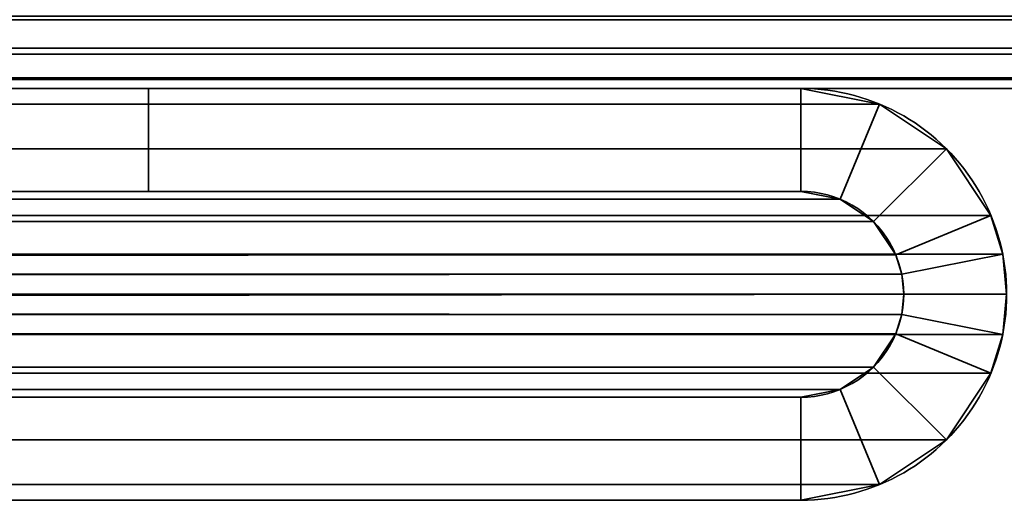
# Model space of a CAD drawing. Header units: millimetres. Extents: x -523 to 5173, y -130 to 66.
# Tile 680 of 1056: x 190 to 201, y -68 to -62. Entities that reach past the tile are written whole.
import ezdxf

# ---------------------------------------------------------------- set-up
doc = ezdxf.new("R2010")
doc.units = ezdxf.units.MM
doc.layers.add('151', color=7, linetype='Continuous', true_color=0xffffff)

# ---------------------------------------------------------------- blocks, each defined once
blk = doc.blocks.new('UG_SURFACE_013')
at = {"layer": '151', "color": 252, "linetype": 'Continuous', "lineweight": 35}
for points in [[(337.165, -62.531, 1.419), (-336.835, -62.531, 1.419), (-336.835, -62.012, 1.072), (337.165, -62.012, 1.072)], [(-336.835, -62.601, 2040.503), (337.165, -62.601, 2040.503), (337.165, -62.158, 2040.798), (-336.835, -62.158, 2040.798)], [(337.165, -62.878, 1.938), (-336.835, -62.878, 1.938), (-336.835, -62.531, 1.419), (337.165, -62.531, 1.419)], [(-336.835, -62.896, 2040.06), (337.165, -62.896, 2040.06), (337.165, -62.601, 2040.503), (-336.835, -62.601, 2040.503)], [(337.165, -63, 2.55), (-336.835, -63, 2.55), (-336.835, -62.878, 1.938), (337.165, -62.878, 1.938)], [(-336.835, -63, 2039.538), (337.165, -63, 2039.538), (337.165, -62.896, 2040.06), (-336.835, -62.896, 2040.06)], [(-336.835, -63, 2.55), (337.165, -63, 2.55), (357.73, -63, 107.95)], [(357.73, -63, 107.95), (357.73, -63, 191.95), (-286.218, -63, 1010.934), (-336.835, -63, 2.55)], [(177.65, -63, 1764.902), (357.73, -63, 1916.95), (337.165, -63, 2039.538), (-336.835, -63, 2039.538)], [(-282.879, -63, 1007.235), (-286.218, -63, 1010.934), (357.73, -63, 191.95)], [(-278.326, -63, 1005.211), (-282.879, -63, 1007.235), (357.73, -63, 191.95)], [(357.73, -63, 191.95), (-273.343, -63, 1005.211), (-278.326, -63, 1005.211)], [(-268.79, -63, 1007.235), (-273.343, -63, 1005.211), (357.73, -63, 191.95)], [(358.802, -63, 848.35), (-266.917, -63, 1096.92), (-268.79, -63, 1042.665), (-265.451, -63, 1038.966)], [(-268.79, -63, 1007.235), (357.73, -63, 191.95), (358.802, -63, 191.95), (358.802, -63, 520.15)], [(358.802, -63, 520.15), (-265.451, -63, 1010.934), (-268.79, -63, 1007.235)], [(-264.422, -63, 1101.242), (-266.917, -63, 1096.92), (358.802, -63, 848.35)], [(358.802, -63, 848.35), (-264.412, -63, 1029.273), (-266.89, -63, 1024.95), (-264.412, -63, 1020.627)], [(358.802, -63, 848.35), (-265.451, -63, 1038.966), (-263.903, -63, 1034.23)], [(358.802, -63, 520.15), (358.802, -63, 848.35), (-263.903, -63, 1015.671), (-265.451, -63, 1010.934)], [(358.802, -63, 1176.55), (177.65, -63, 1409.902), (-265.442, -63, 1110.95), (-263.9, -63, 1106.204)], [(358.802, -63, 848.35), (358.802, -63, 1176.55), (-263.835, -63, 1104.95), (-264.422, -63, 1101.242)], [(-263.903, -63, 1034.23), (-264.412, -63, 1029.273), (358.802, -63, 848.35)], [(-264.412, -63, 1020.627), (-263.903, -63, 1015.671), (358.802, -63, 848.35)], [(-263.9, -63, 1106.204), (-263.835, -63, 1104.95), (358.802, -63, 1176.55)], [(177.65, -63, 1409.902), (358.802, -63, 1176.55), (358.802, -63, 1504.75)], [(357.73, -63, 1832.95), (177.65, -63, 1764.902), (177.65, -63, 1409.902), (358.802, -63, 1504.75)], [(357.73, -63, 1832.95), (357.73, -63, 1916.95), (177.65, -63, 1764.902)]]:
    blk.add_3dface(points, dxfattribs=at)
blk = doc.blocks.new('UG_SURFACE_341')
at = {"layer": '151', "color": 252, "linetype": 'Continuous', "lineweight": 35}
for points in [[(199.668, -63.183, 1387.884), (-199.368, -63.183, 1387.884), (-198.45, -63, 1388.802), (198.75, -63, 1388.802)], [(-198.45, -63, 1388.802), (-190.85, -63, 1396.402), (191.15, -63, 1396.402), (198.75, -63, 1388.802)], [(191.15, -63, 1396.402), (-190.85, -63, 1396.402), (-190.85, -64.2, 1396.402), (191.15, -64.2, 1396.402)], [(198.75, -63, 1388.802), (191.15, -63, 1396.402), (191.15, -64.2, 1396.402), (198.75, -64.2, 1388.802)], [(198.75, -64.2, 1388.802), (199.209, -64.291, 1388.343), (199.668, -63.183, 1387.884), (198.75, -63, 1388.802)], [(200.447, -63.703, 1387.105), (-200.147, -63.703, 1387.105), (-199.368, -63.183, 1387.884), (199.668, -63.183, 1387.884)], [(199.209, -64.291, 1388.343), (199.599, -64.551, 1387.954), (200.447, -63.703, 1387.105), (199.668, -63.183, 1387.884)], [(200.967, -64.482, 1386.585), (-200.667, -64.482, 1386.585), (-200.147, -63.703, 1387.105), (200.447, -63.703, 1387.105)], [(200.967, -64.482, 1386.585), (200.447, -63.703, 1387.105), (199.599, -64.551, 1387.954), (199.859, -64.941, 1387.693)], [(-198.909, -64.291, 1388.343), (199.209, -64.291, 1388.343), (198.75, -64.2, 1388.802), (-198.45, -64.2, 1388.802)], [(191.15, -64.2, 1396.402), (-190.85, -64.2, 1396.402), (-198.45, -64.2, 1388.802), (198.75, -64.2, 1388.802)], [(-199.299, -64.551, 1387.954), (199.599, -64.551, 1387.954), (199.209, -64.291, 1388.343), (-198.909, -64.291, 1388.343)], [(-200.804, -64.932, 1386.448), (-200.667, -64.482, 1386.585), (200.967, -64.482, 1386.585), (201.104, -64.932, 1386.448)], [(-199.559, -64.941, 1387.693), (199.859, -64.941, 1387.693), (199.599, -64.551, 1387.954), (-199.299, -64.551, 1387.954)], [(201.104, -64.932, 1386.448), (200.967, -64.482, 1386.585), (199.859, -64.941, 1387.693), (199.927, -65.166, 1387.625)], [(201.104, -64.932, 1386.448), (-200.85, -65.4, 1386.402), (-200.804, -64.932, 1386.448)], [(201.104, -64.932, 1386.448), (201.15, -65.4, 1386.402), (-200.85, -65.4, 1386.402)], [(199.927, -65.166, 1387.625), (199.95, -65.4, 1387.602), (201.15, -65.4, 1386.402), (201.104, -64.932, 1386.448)], [(199.927, -65.166, 1387.625), (199.859, -64.941, 1387.693), (-199.559, -64.941, 1387.693), (-199.627, -65.166, 1387.625)], [(-199.65, -65.4, 1387.602), (199.95, -65.4, 1387.602), (199.927, -65.166, 1387.625)], [(-199.627, -65.166, 1387.625), (-199.65, -65.4, 1387.602), (199.927, -65.166, 1387.625)], [(-200.804, -65.868, 1386.448), (-200.85, -65.4, 1386.402), (201.15, -65.4, 1386.402)], [(-200.804, -65.868, 1386.448), (201.15, -65.4, 1386.402), (201.104, -65.868, 1386.448)], [(199.927, -65.634, 1387.625), (-199.65, -65.4, 1387.602), (-199.627, -65.634, 1387.625)], [(199.927, -65.634, 1387.625), (199.95, -65.4, 1387.602), (-199.65, -65.4, 1387.602)], [(201.104, -65.868, 1386.448), (201.15, -65.4, 1386.402), (199.95, -65.4, 1387.602), (199.927, -65.634, 1387.625)], [(-199.627, -65.634, 1387.625), (-199.559, -65.859, 1387.693), (199.859, -65.859, 1387.693), (199.927, -65.634, 1387.625)], [(199.927, -65.634, 1387.625), (199.859, -65.859, 1387.693), (200.967, -66.318, 1386.585), (201.104, -65.868, 1386.448)], [(201.104, -65.868, 1386.448), (200.967, -66.318, 1386.585), (-200.667, -66.318, 1386.585), (-200.804, -65.868, 1386.448)], [(-199.299, -66.249, 1387.954), (199.599, -66.249, 1387.954), (199.859, -65.859, 1387.693), (-199.559, -65.859, 1387.693)], [(199.859, -65.859, 1387.693), (199.599, -66.249, 1387.954), (200.447, -67.097, 1387.105), (200.967, -66.318, 1386.585)], [(-198.909, -66.509, 1388.343), (199.209, -66.509, 1388.343), (199.599, -66.249, 1387.954), (-199.299, -66.249, 1387.954)], [(199.668, -67.617, 1387.884), (200.447, -67.097, 1387.105), (199.599, -66.249, 1387.954), (199.209, -66.509, 1388.343)], [(200.447, -67.097, 1387.105), (-200.147, -67.097, 1387.105), (-200.667, -66.318, 1386.585), (200.967, -66.318, 1386.585)], [(-198.45, -66.6, 1388.802), (198.75, -66.6, 1388.802), (199.209, -66.509, 1388.343), (-198.909, -66.509, 1388.343)], [(198.75, -67.8, 1388.802), (199.668, -67.617, 1387.884), (199.209, -66.509, 1388.343), (198.75, -66.6, 1388.802)], [(124.654, -66.6, 1399.181), (198.75, -66.6, 1388.802), (-198.45, -66.6, 1388.802)], [(198.75, -66.6, 1388.802), (124.654, -66.6, 1399.181), (125.15, -66.6, 1399.155)], [(125.15, -66.6, 1399.155), (126.617, -66.6, 1399.387), (198.75, -66.6, 1388.802)], [(126.617, -66.6, 1399.387), (128.326, -66.6, 1400.374), (198.75, -66.6, 1388.802)], [(198.75, -66.6, 1388.802), (128.326, -66.6, 1400.374), (129.487, -66.6, 1401.971)], [(167.93, -66.6, 1419.622), (198.75, -66.6, 1388.802), (129.897, -66.6, 1403.902), (129.487, -66.6, 1405.833)], [(129.487, -66.6, 1401.971), (129.897, -66.6, 1403.902), (198.75, -66.6, 1388.802)], [(198.75, -66.6, 1388.802), (167.93, -66.6, 1419.622), (167.93, -67.8, 1419.622), (198.75, -67.8, 1388.802)], [(199.668, -67.617, 1387.884), (-199.368, -67.617, 1387.884), (-200.147, -67.097, 1387.105), (200.447, -67.097, 1387.105)], [(198.75, -67.8, 1388.802), (-198.45, -67.8, 1388.802), (-199.368, -67.617, 1387.884), (199.668, -67.617, 1387.884)], [(124.706, -67.8, 1399.675), (-198.45, -67.8, 1388.802), (198.75, -67.8, 1388.802)], [(198.75, -67.8, 1388.802), (126.463, -67.8, 1399.86), (124.706, -67.8, 1399.675)], [(198.75, -67.8, 1388.802), (127.994, -67.8, 1400.744), (126.463, -67.8, 1399.86)], [(129.033, -67.8, 1402.173), (127.994, -67.8, 1400.744), (198.75, -67.8, 1388.802)], [(198.75, -67.8, 1388.802), (167.93, -67.8, 1419.622), (129.033, -67.8, 1405.631), (129.4, -67.8, 1403.902)], [(129.4, -67.8, 1403.902), (129.033, -67.8, 1402.173), (198.75, -67.8, 1388.802)]]:
    blk.add_3dface(points, dxfattribs=at)
blk = doc.blocks.new('UG_SURFACE_342')
at = {"layer": '151', "color": 252, "linetype": 'Continuous', "lineweight": 35}
for points in [[(-199.368, -63.183, 1786.92), (199.668, -63.183, 1786.92), (198.75, -63, 1786.002), (-198.45, -63, 1786.002)], [(198.75, -63, 1786.002), (191.15, -63, 1778.402), (-190.85, -63, 1778.402), (-198.45, -63, 1786.002)], [(191.15, -64.2, 1778.402), (-190.85, -64.2, 1778.402), (-190.85, -63, 1778.402), (191.15, -63, 1778.402)], [(198.75, -64.2, 1786.002), (191.15, -64.2, 1778.402), (191.15, -63, 1778.402), (198.75, -63, 1786.002)], [(198.75, -63, 1786.002), (199.668, -63.183, 1786.92), (199.209, -64.291, 1786.461), (198.75, -64.2, 1786.002)], [(-200.147, -63.703, 1787.699), (200.447, -63.703, 1787.699), (199.668, -63.183, 1786.92), (-199.368, -63.183, 1786.92)], [(199.668, -63.183, 1786.92), (200.447, -63.703, 1787.699), (199.599, -64.551, 1786.851), (199.209, -64.291, 1786.461)], [(-200.667, -64.482, 1788.219), (200.967, -64.482, 1788.219), (200.447, -63.703, 1787.699), (-200.147, -63.703, 1787.699)], [(199.859, -64.941, 1787.111), (199.599, -64.551, 1786.851), (200.447, -63.703, 1787.699), (200.967, -64.482, 1788.219)], [(-198.45, -64.2, 1786.002), (198.75, -64.2, 1786.002), (199.209, -64.291, 1786.461), (-198.909, -64.291, 1786.461)], [(198.75, -64.2, 1786.002), (-198.45, -64.2, 1786.002), (-190.85, -64.2, 1778.402), (191.15, -64.2, 1778.402)], [(-198.909, -64.291, 1786.461), (199.209, -64.291, 1786.461), (199.599, -64.551, 1786.851), (-199.299, -64.551, 1786.851)], [(201.104, -64.932, 1788.356), (200.967, -64.482, 1788.219), (-200.667, -64.482, 1788.219), (-200.804, -64.932, 1788.356)], [(-199.299, -64.551, 1786.851), (199.599, -64.551, 1786.851), (199.859, -64.941, 1787.111), (-199.559, -64.941, 1787.111)], [(199.927, -65.166, 1787.179), (199.859, -64.941, 1787.111), (200.967, -64.482, 1788.219), (201.104, -64.932, 1788.356)], [(-200.85, -65.4, 1788.402), (201.15, -65.4, 1788.402), (201.104, -64.932, 1788.356)], [(-200.804, -64.932, 1788.356), (-200.85, -65.4, 1788.402), (201.104, -64.932, 1788.356)], [(201.104, -64.932, 1788.356), (201.15, -65.4, 1788.402), (199.95, -65.4, 1787.202), (199.927, -65.166, 1787.179)], [(-199.627, -65.166, 1787.179), (-199.559, -64.941, 1787.111), (199.859, -64.941, 1787.111), (199.927, -65.166, 1787.179)], [(199.927, -65.166, 1787.179), (-199.65, -65.4, 1787.202), (-199.627, -65.166, 1787.179)], [(199.927, -65.166, 1787.179), (199.95, -65.4, 1787.202), (-199.65, -65.4, 1787.202)], [(201.15, -65.4, 1788.402), (-200.85, -65.4, 1788.402), (-200.804, -65.868, 1788.356)], [(201.104, -65.868, 1788.356), (201.15, -65.4, 1788.402), (-200.804, -65.868, 1788.356)], [(-199.65, -65.4, 1787.202), (199.95, -65.4, 1787.202), (199.927, -65.634, 1787.179)], [(-199.627, -65.634, 1787.179), (-199.65, -65.4, 1787.202), (199.927, -65.634, 1787.179)], [(199.927, -65.634, 1787.179), (199.95, -65.4, 1787.202), (201.15, -65.4, 1788.402), (201.104, -65.868, 1788.356)], [(199.927, -65.634, 1787.179), (199.859, -65.859, 1787.111), (-199.559, -65.859, 1787.111), (-199.627, -65.634, 1787.179)], [(201.104, -65.868, 1788.356), (200.967, -66.318, 1788.219), (199.859, -65.859, 1787.111), (199.927, -65.634, 1787.179)], [(-200.804, -65.868, 1788.356), (-200.667, -66.318, 1788.219), (200.967, -66.318, 1788.219), (201.104, -65.868, 1788.356)], [(-199.559, -65.859, 1787.111), (199.859, -65.859, 1787.111), (199.599, -66.249, 1786.851), (-199.299, -66.249, 1786.851)], [(200.967, -66.318, 1788.219), (200.447, -67.097, 1787.699), (199.599, -66.249, 1786.851), (199.859, -65.859, 1787.111)], [(-199.299, -66.249, 1786.851), (199.599, -66.249, 1786.851), (199.209, -66.509, 1786.461), (-198.909, -66.509, 1786.461)], [(199.209, -66.509, 1786.461), (199.599, -66.249, 1786.851), (200.447, -67.097, 1787.699), (199.668, -67.617, 1786.92)], [(-200.147, -67.097, 1787.699), (200.447, -67.097, 1787.699), (200.967, -66.318, 1788.219), (-200.667, -66.318, 1788.219)], [(-198.909, -66.509, 1786.461), (199.209, -66.509, 1786.461), (198.75, -66.6, 1786.002), (-198.45, -66.6, 1786.002)], [(198.75, -66.6, 1786.002), (199.209, -66.509, 1786.461), (199.668, -67.617, 1786.92), (198.75, -67.8, 1786.002)], [(-198.45, -66.6, 1786.002), (198.75, -66.6, 1786.002), (125.15, -66.6, 1775.649), (124.654, -66.6, 1775.623)], [(126.617, -66.6, 1775.417), (125.15, -66.6, 1775.649), (198.75, -66.6, 1786.002)], [(198.75, -66.6, 1786.002), (128.326, -66.6, 1774.43), (126.617, -66.6, 1775.417)], [(129.487, -66.6, 1772.833), (128.326, -66.6, 1774.43), (198.75, -66.6, 1786.002)], [(198.75, -66.6, 1786.002), (129.897, -66.6, 1770.902), (129.487, -66.6, 1772.833)], [(129.487, -66.6, 1768.971), (129.897, -66.6, 1770.902), (198.75, -66.6, 1786.002), (167.93, -66.6, 1755.182)], [(198.75, -67.8, 1786.002), (167.93, -67.8, 1755.182), (167.93, -66.6, 1755.182), (198.75, -66.6, 1786.002)], [(-199.368, -67.617, 1786.92), (199.668, -67.617, 1786.92), (200.447, -67.097, 1787.699), (-200.147, -67.097, 1787.699)], [(-198.45, -67.8, 1786.002), (198.75, -67.8, 1786.002), (199.668, -67.617, 1786.92), (-199.368, -67.617, 1786.92)], [(198.75, -67.8, 1786.002), (-198.45, -67.8, 1786.002), (124.706, -67.8, 1775.129)], [(124.706, -67.8, 1775.129), (126.463, -67.8, 1774.944), (198.75, -67.8, 1786.002)], [(126.463, -67.8, 1774.944), (127.994, -67.8, 1774.06), (198.75, -67.8, 1786.002)], [(198.75, -67.8, 1786.002), (127.994, -67.8, 1774.06), (129.033, -67.8, 1772.631)], [(129.033, -67.8, 1772.631), (129.4, -67.8, 1770.902), (198.75, -67.8, 1786.002)], [(129.4, -67.8, 1770.902), (129.033, -67.8, 1769.173), (167.93, -67.8, 1755.182), (198.75, -67.8, 1786.002)]]:
    blk.add_3dface(points, dxfattribs=at)
blk = doc.blocks.new('UG_SURFACE_345')
at = {"layer": '151', "color": 252, "linetype": 'Continuous', "lineweight": 35}
for points in [[(191.15, -64.2, 1396.402), (191.15, -64.2, 1778.402), (191.15, -63, 1778.402), (191.15, -63, 1396.402)], [(198.75, -63, 1786.002), (191.15, -63, 1778.402), (191.15, -64.2, 1778.402), (198.75, -64.2, 1786.002)], [(198.75, -64.2, 1388.802), (191.15, -64.2, 1396.402), (191.15, -63, 1396.402), (198.75, -63, 1388.802)], [(191.15, -63, 1396.402), (191.15, -63, 1778.402), (198.75, -63, 1786.002), (198.75, -63, 1388.802)], [(198.75, -64.2, 1786.002), (199.209, -64.291, 1786.461), (199.668, -63.183, 1786.92), (198.75, -63, 1786.002)], [(198.75, -63, 1388.802), (199.668, -63.183, 1387.884), (199.209, -64.291, 1388.343), (198.75, -64.2, 1388.802)], [(199.668, -63.183, 1786.92), (199.668, -63.183, 1387.884), (198.75, -63, 1388.802), (198.75, -63, 1786.002)], [(199.209, -64.291, 1786.461), (199.599, -64.551, 1786.851), (200.447, -63.703, 1787.699), (199.668, -63.183, 1786.92)], [(199.668, -63.183, 1387.884), (200.447, -63.703, 1387.105), (199.599, -64.551, 1387.954), (199.209, -64.291, 1388.343)], [(200.447, -63.703, 1787.699), (200.447, -63.703, 1387.105), (199.668, -63.183, 1387.884), (199.668, -63.183, 1786.92)], [(200.967, -64.482, 1788.219), (200.447, -63.703, 1787.699), (199.599, -64.551, 1786.851), (199.859, -64.941, 1787.111)], [(199.859, -64.941, 1387.693), (199.599, -64.551, 1387.954), (200.447, -63.703, 1387.105), (200.967, -64.482, 1386.585)], [(200.967, -64.482, 1788.219), (200.967, -64.482, 1386.585), (200.447, -63.703, 1387.105), (200.447, -63.703, 1787.699)], [(191.15, -64.2, 1396.402), (198.75, -64.2, 1388.802), (198.75, -64.2, 1786.002), (191.15, -64.2, 1778.402)], [(198.75, -64.2, 1786.002), (198.75, -64.2, 1388.802), (199.209, -64.291, 1388.343), (199.209, -64.291, 1786.461)], [(199.209, -64.291, 1786.461), (199.209, -64.291, 1388.343), (199.599, -64.551, 1387.954), (199.599, -64.551, 1786.851)], [(199.599, -64.551, 1786.851), (199.599, -64.551, 1387.954), (199.859, -64.941, 1387.693), (199.859, -64.941, 1787.111)], [(201.104, -64.932, 1788.356), (200.967, -64.482, 1788.219), (199.859, -64.941, 1787.111), (199.927, -65.166, 1787.179)], [(199.927, -65.166, 1387.625), (199.859, -64.941, 1387.693), (200.967, -64.482, 1386.585), (201.104, -64.932, 1386.448)], [(201.104, -64.932, 1386.448), (200.967, -64.482, 1386.585), (200.967, -64.482, 1788.219), (201.104, -64.932, 1788.356)], [(199.927, -65.166, 1787.179), (199.95, -65.4, 1787.202), (201.15, -65.4, 1788.402), (201.104, -64.932, 1788.356)], [(201.104, -64.932, 1386.448), (201.15, -65.4, 1386.402), (199.95, -65.4, 1387.602), (199.927, -65.166, 1387.625)], [(201.104, -64.932, 1788.356), (201.15, -65.4, 1386.402), (201.104, -64.932, 1386.448)], [(201.104, -64.932, 1788.356), (201.15, -65.4, 1788.402), (201.15, -65.4, 1386.402)], [(199.927, -65.166, 1787.179), (199.859, -64.941, 1787.111), (199.859, -64.941, 1387.693), (199.927, -65.166, 1387.625)], [(199.927, -65.166, 1387.625), (199.95, -65.4, 1787.202), (199.927, -65.166, 1787.179)], [(199.927, -65.166, 1387.625), (199.95, -65.4, 1387.602), (199.95, -65.4, 1787.202)], [(199.95, -65.4, 1787.202), (199.95, -65.4, 1387.602), (199.927, -65.634, 1387.625)], [(199.927, -65.634, 1787.179), (199.95, -65.4, 1787.202), (199.927, -65.634, 1387.625)], [(201.104, -65.868, 1788.356), (201.15, -65.4, 1788.402), (199.95, -65.4, 1787.202), (199.927, -65.634, 1787.179)], [(199.927, -65.634, 1387.625), (199.95, -65.4, 1387.602), (201.15, -65.4, 1386.402), (201.104, -65.868, 1386.448)], [(201.15, -65.4, 1386.402), (201.15, -65.4, 1788.402), (201.104, -65.868, 1788.356)], [(201.104, -65.868, 1386.448), (201.15, -65.4, 1386.402), (201.104, -65.868, 1788.356)], [(199.927, -65.634, 1387.625), (199.859, -65.859, 1387.693), (199.859, -65.859, 1787.111), (199.927, -65.634, 1787.179)], [(199.927, -65.634, 1787.179), (199.859, -65.859, 1787.111), (200.967, -66.318, 1788.219), (201.104, -65.868, 1788.356)], [(201.104, -65.868, 1386.448), (200.967, -66.318, 1386.585), (199.859, -65.859, 1387.693), (199.927, -65.634, 1387.625)], [(199.859, -65.859, 1787.111), (199.859, -65.859, 1387.693), (199.599, -66.249, 1387.954), (199.599, -66.249, 1786.851)], [(199.859, -65.859, 1787.111), (199.599, -66.249, 1786.851), (200.447, -67.097, 1787.699), (200.967, -66.318, 1788.219)], [(200.967, -66.318, 1386.585), (200.447, -67.097, 1387.105), (199.599, -66.249, 1387.954), (199.859, -65.859, 1387.693)], [(201.104, -65.868, 1788.356), (200.967, -66.318, 1788.219), (200.967, -66.318, 1386.585), (201.104, -65.868, 1386.448)], [(199.599, -66.249, 1786.851), (199.599, -66.249, 1387.954), (199.209, -66.509, 1388.343), (199.209, -66.509, 1786.461)], [(199.668, -67.617, 1786.92), (200.447, -67.097, 1787.699), (199.599, -66.249, 1786.851), (199.209, -66.509, 1786.461)], [(199.209, -66.509, 1388.343), (199.599, -66.249, 1387.954), (200.447, -67.097, 1387.105), (199.668, -67.617, 1387.884)], [(200.447, -67.097, 1787.699), (200.447, -67.097, 1387.105), (200.967, -66.318, 1386.585), (200.967, -66.318, 1788.219)], [(199.209, -66.509, 1786.461), (199.209, -66.509, 1388.343), (198.75, -66.6, 1388.802), (198.75, -66.6, 1786.002)], [(198.75, -67.8, 1786.002), (199.668, -67.617, 1786.92), (199.209, -66.509, 1786.461), (198.75, -66.6, 1786.002)], [(198.75, -66.6, 1388.802), (199.209, -66.509, 1388.343), (199.668, -67.617, 1387.884), (198.75, -67.8, 1388.802)], [(167.93, -66.6, 1755.182), (198.75, -66.6, 1786.002), (185.117, -66.6, 1716.917), (183.154, -66.6, 1717.123)], [(183.154, -66.6, 1457.681), (185.117, -66.6, 1457.887), (198.75, -66.6, 1388.802), (167.93, -66.6, 1419.622)], [(198.75, -66.6, 1786.002), (167.93, -66.6, 1755.182), (167.93, -67.8, 1755.182), (198.75, -67.8, 1786.002)], [(198.75, -67.8, 1388.802), (167.93, -67.8, 1419.622), (167.93, -66.6, 1419.622), (198.75, -66.6, 1388.802)], [(188.397, -66.6, 1712.402), (198.75, -66.6, 1786.002), (185.117, -66.6, 1466.917)], [(198.75, -66.6, 1388.802), (185.117, -66.6, 1457.887), (186.826, -66.6, 1458.874)], [(186.826, -66.6, 1715.93), (185.117, -66.6, 1716.917), (198.75, -66.6, 1786.002)], [(186.826, -66.6, 1465.93), (185.117, -66.6, 1466.917), (198.75, -66.6, 1786.002)], [(187.987, -66.6, 1714.333), (186.826, -66.6, 1715.93), (198.75, -66.6, 1786.002)], [(187.987, -66.6, 1464.333), (186.826, -66.6, 1465.93), (198.75, -66.6, 1786.002)], [(198.75, -66.6, 1388.802), (186.826, -66.6, 1458.874), (187.987, -66.6, 1460.471)], [(198.75, -66.6, 1786.002), (188.397, -66.6, 1712.402), (187.987, -66.6, 1714.333)], [(188.397, -66.6, 1462.402), (187.987, -66.6, 1464.333), (198.75, -66.6, 1786.002)], [(187.987, -66.6, 1460.471), (188.397, -66.6, 1462.402), (198.75, -66.6, 1388.802)], [(198.75, -66.6, 1786.002), (198.75, -66.6, 1388.802), (188.397, -66.6, 1462.402)], [(199.668, -67.617, 1786.92), (199.668, -67.617, 1387.884), (200.447, -67.097, 1387.105), (200.447, -67.097, 1787.699)], [(198.75, -67.8, 1786.002), (198.75, -67.8, 1388.802), (199.668, -67.617, 1387.884), (199.668, -67.617, 1786.92)], [(198.75, -67.8, 1786.002), (167.93, -67.8, 1755.182), (183.206, -67.8, 1716.629), (184.963, -67.8, 1716.444)], [(184.963, -67.8, 1458.36), (183.206, -67.8, 1458.175), (167.93, -67.8, 1419.622), (198.75, -67.8, 1388.802)], [(184.963, -67.8, 1716.444), (186.494, -67.8, 1715.56), (198.75, -67.8, 1786.002)], [(198.75, -67.8, 1388.802), (186.494, -67.8, 1459.244), (184.963, -67.8, 1458.36)], [(186.494, -67.8, 1465.56), (198.75, -67.8, 1786.002), (187.9, -67.8, 1712.402)], [(198.75, -67.8, 1786.002), (186.494, -67.8, 1715.56), (187.533, -67.8, 1714.131)], [(198.75, -67.8, 1786.002), (186.494, -67.8, 1465.56), (187.533, -67.8, 1464.131)], [(187.533, -67.8, 1460.673), (186.494, -67.8, 1459.244), (198.75, -67.8, 1388.802)], [(198.75, -67.8, 1786.002), (187.533, -67.8, 1464.131), (187.9, -67.8, 1462.402)], [(198.75, -67.8, 1388.802), (187.9, -67.8, 1462.402), (187.533, -67.8, 1460.673)], [(187.533, -67.8, 1714.131), (187.9, -67.8, 1712.402), (198.75, -67.8, 1786.002)], [(187.9, -67.8, 1462.402), (198.75, -67.8, 1388.802), (198.75, -67.8, 1786.002)]]:
    blk.add_3dface(points, dxfattribs=at)

msp = doc.modelspace()

# ---------------------------------------------------------------- linework, layer by layer
at = {"layer": '151', "color": 253, "linetype": 'Continuous', "lineweight": -3}
for p, q in [((-337, -62.2, 2024.75), (337.33, -62.2, 2024.75)), ((-337, -62.2, 2035.15), (337.33, -62.2, 2035.15)), ((-337, -62.2, 2035.15), (337.33, -62.2, 2035.15)), ((-337, -62.2, 2024.75), (337.33, -62.2, 2024.75)), ((-336.835, -62.2, 2.55), (337.165, -62.2, 2.55)), ((337.165, -62.2, 2039.538), (-336.835, -62.2, 2039.538)), ((337.165, -63, 2039.538), (-336.835, -63, 2039.538)), ((-336.835, -63, 2.55), (337.165, -63, 2.55)), ((198.75, -63, 1388.802), (-198.45, -63, 1388.802)), ((-198.45, -63, 1786.002), (198.75, -63, 1786.002)), ((191.15, -63, 1396.402), (-190.85, -63, 1396.402)), ((-190.85, -63, 1778.402), (191.15, -63, 1778.402)), ((191.15, -64.2, 1778.402), (191.15, -63, 1778.402)), ((191.15, -63, 1778.402), (198.75, -63, 1786.002)), ((191.15, -63, 1396.402), (198.75, -63, 1388.802)), ((191.15, -64.2, 1396.402), (191.15, -63, 1396.402)), ((191.15, -63, 1396.402), (191.15, -63, 1778.402)), ((198.75, -63, 1786.002), (191.15, -63, 1778.402)), ((191.15, -64.2, 1778.402), (191.15, -63, 1778.402)), ((191.15, -63, 1396.402), (198.75, -63, 1388.802)), ((191.15, -63, 1396.402), (191.15, -64.2, 1396.402)), ((198.75, -63, 1388.802), (198.75, -63, 1786.002)), ((198.75, -64.2, 1388.802), (-198.45, -64.2, 1388.802)), ((-198.45, -64.2, 1786.002), (198.75, -64.2, 1786.002)), ((191.15, -64.2, 1396.402), (-190.85, -64.2, 1396.402)), ((-190.85, -64.2, 1778.402), (191.15, -64.2, 1778.402)), ((191.15, -64.2, 1396.402), (198.75, -64.2, 1388.802)), ((191.15, -64.2, 1396.402), (198.75, -64.2, 1388.802)), ((198.75, -64.2, 1786.002), (191.15, -64.2, 1778.402)), ((191.15, -64.2, 1396.402), (191.15, -64.2, 1778.402)), ((191.15, -64.2, 1778.402), (198.75, -64.2, 1786.002)), ((198.75, -64.2, 1388.802), (198.75, -64.2, 1786.002)), ((-198.45, -66.6, 1786.002), (198.75, -66.6, 1786.002)), ((198.75, -66.6, 1388.802), (-198.45, -66.6, 1388.802)), ((167.93, -66.6, 1419.622), (198.75, -66.6, 1388.802)), ((167.93, -66.6, 1755.182), (198.75, -66.6, 1786.002)), ((167.93, -66.6, 1755.182), (198.75, -66.6, 1786.002)), ((198.75, -66.6, 1388.802), (167.93, -66.6, 1419.622)), ((198.75, -66.6, 1388.802), (198.75, -66.6, 1786.002)), ((198.75, -67.8, 1388.802), (-198.45, -67.8, 1388.802)), ((-198.45, -67.8, 1786.002), (198.75, -67.8, 1786.002)), ((167.93, -67.8, 1755.182), (198.75, -67.8, 1786.002)), ((198.75, -67.8, 1388.802), (167.93, -67.8, 1419.622)), ((167.93, -67.8, 1755.182), (198.75, -67.8, 1786.002)), ((167.93, -67.8, 1419.622), (198.75, -67.8, 1388.802)), ((198.75, -67.8, 1388.802), (198.75, -67.8, 1786.002))]:
    msp.add_line(p, q, dxfattribs=at)
at = {"layer": '151', "color": 253, "linetype": 'Continuous', "lineweight": -3, "extrusion": (-0.707107, -6.12323e-17, -0.707107)}
for major_axis in [(-2.4, 0, 2.4), (-1.2, 0, 1.2)]:
    msp.add_ellipse((198.75, -65.4, 1388.802), major_axis=major_axis, ratio=0.707107, start_param=1.570796, end_param=4.712389, dxfattribs=at)
at = {"layer": '151', "color": 253, "linetype": 'Continuous', "lineweight": -3, "extrusion": (-0.707107, -6.12323e-17, 0.707107)}
for major_axis in [(2.4, 0, 2.4), (1.2, 0, 1.2)]:
    msp.add_ellipse((198.75, -65.4, 1786.002), major_axis=major_axis, ratio=0.707107, start_param=4.712389, end_param=7.853982, dxfattribs=at)
at = {"layer": '151', "color": 253, "linetype": 'Continuous', "lineweight": -3, "extrusion": (0.707107, 6.12323e-17, -0.707107)}
for major_axis in [(2.4, 0, 2.4), (1.2, 0, 1.2)]:
    msp.add_ellipse((198.75, -65.4, 1786.002), major_axis=major_axis, ratio=0.707107, start_param=4.712389, end_param=7.853982, dxfattribs=at)
at = {"layer": '151', "color": 253, "linetype": 'Continuous', "lineweight": -3, "extrusion": (-0.707107, 6.12323e-17, -0.707107)}
for major_axis in [(2.4, 0, -2.4), (1.2, 0, -1.2)]:
    msp.add_ellipse((198.75, -65.4, 1388.802), major_axis=major_axis, ratio=0.707107, start_param=4.712389, end_param=7.853982, dxfattribs=at)

# ---------------------------------------------------------------- block references
at = {"layer": '151', "color": 253, "linetype": 'Continuous', "lineweight": -3}
for name in ['UG_SURFACE_341', 'UG_SURFACE_342', 'UG_SURFACE_345', 'UG_SURFACE_013']:
    msp.add_blockref(name, (0, 0), dxfattribs=at)

doc.saveas('drawing.dxf')
